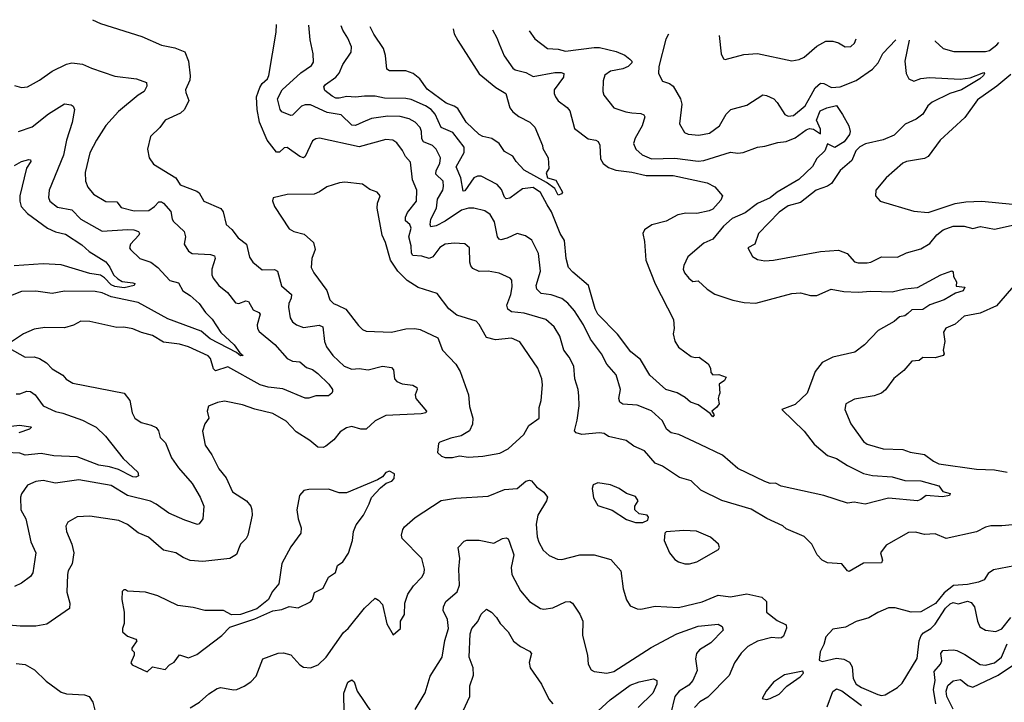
# Model space of a CAD drawing. Extents: x 1552294 to 1694791, y 811929 to 917222.
# Tile 293 of 643: x 1588915 to 1594399, y 913013 to 916815. Entities that reach past the tile are written whole.
import ezdxf

# ---------------------------------------------------------------- set-up
doc = ezdxf.new("R2010")
doc.units = 0

msp = doc.modelspace()

# ---------------------------------------------------------------- linework, layer by layer
at = {"layer": '0CON10XD'}
for points in [[(1589319.6, 916815.2), (1589365, 916794.2), (1589595, 916722.5), (1589705, 916672.9), (1589778, 916658), (1589835.5, 916635.5), (1589854.4, 916585), (1589863.4, 916503.4), (1589862, 916478), (1589838.6, 916425), (1589839.4, 916409.4), (1589856, 916365), (1589832, 916315), (1589810, 916295), (1589724.5, 916255.5), (1589695.5, 916214.5), (1589644.2, 916165), (1589626, 916095), (1589636.2, 916045), (1589660.6, 916010.6), (1589783.7, 915933.7), (1589808, 915895), (1589901.1, 915861.1), (1589915, 915851.2), (1589940, 915805), (1590035, 915764.3), (1590047.8, 915745), (1590065.7, 915675), (1590096.7, 915646.7), (1590130.9, 915600.9), (1590177.5, 915565), (1590195, 915493.3), (1590212.9, 915465), (1590265, 915422.2), (1590333.5, 915423.5), (1590351.4, 915415), (1590373.4, 915333.4), (1590427.9, 915285), (1590427.1, 915265), (1590414.7, 915235.3), (1590411.5, 915215), (1590421.1, 915155), (1590435, 915132.5), (1590456, 915115), (1590495, 915100.9), (1590583.1, 915113.1), (1590603.3, 915105), (1590613.5, 915023.5), (1590623.5, 914993.5), (1590659.4, 914945), (1590721.9, 914885), (1590765, 914869.6), (1590805, 914872.5), (1590855, 914864.5), (1590935, 914885.6), (1590985, 914878.6), (1590996.7, 914865), (1591002.2, 914815), (1591015, 914799.4), (1591045, 914787.3), (1591105, 914780), (1591126.4, 914766.4), (1591128.1, 914755), (1591117.5, 914725), (1591120.5, 914705), (1591181.2, 914635), (1591177.5, 914625), (1591150.5, 914619.5), (1590955, 914611.4), (1590895, 914580.8), (1590845, 914534.4), (1590815, 914535.4), (1590765, 914548.9), (1590735, 914541.9), (1590700.2, 914519.8), (1590664.2, 914475), (1590620.7, 914439.3), (1590605, 914433.1), (1590575, 914434.4), (1590531.7, 914471.7), (1590455, 914520.5), (1590398.5, 914578.5), (1590325, 914621.1), (1590225, 914645.6), (1590155, 914670.6), (1590055, 914690), (1590016.8, 914683.2), (1589967.3, 914662.7), (1589959.2, 914635), (1589967.5, 914595), (1589946.7, 914565), (1589933.5, 914523.5), (1589948.1, 914445), (1589985, 914392), (1590024, 914314), (1590065, 914264.2), (1590100, 914185), (1590178.8, 914135), (1590202, 914105), (1590207.5, 914085), (1590210, 914055), (1590185.7, 913944.3), (1590176.2, 913925), (1590145, 913893.3), (1590137.1, 913875)], [(1594505, 914007.8), (1594386.3, 913996.3), (1594325, 913997.1), (1594295, 913989.2), (1594245, 913962.5), (1594076.1, 913926.1), (1594015, 913951.9), (1593955, 913947.5), (1593905, 913960.9), (1593865, 913960), (1593741.8, 913888.2), (1593710, 913845), (1593720, 913805), (1593715, 913790), (1593615, 913788.9), (1593535, 913742), (1593525, 913746.2), (1593494.3, 913784.3), (1593415, 913790.8), (1593385, 913805.8), (1593357.1, 913835), (1593326.7, 913893.3), (1593285, 913936.7), (1593185, 913980), (1593165, 913996), (1593076.9, 914036.9), (1592989.5, 914089.5), (1592825, 914137.3), (1592709.2, 914195), (1592655, 914247.1), (1592590, 914265), (1592495, 914328.9), (1592455, 914345.5), (1592395, 914414.4), (1592335, 914440), (1592292.3, 914472.3), (1592194.1, 914494.1), (1592169.7, 914509.7), (1592145, 914514.5), (1592045.5, 914505.5), (1592013.6, 914513.6), (1592005.8, 914525.8), (1592020.5, 914585), (1592030.5, 914665), (1592029.5, 914719.5), (1592025.6, 914755), (1592007.8, 914815), (1592001.1, 914885), (1591975.9, 914935.9), (1591945.3, 914975.3), (1591923.5, 915053.5), (1591891.2, 915105), (1591845, 915145.4), (1591725, 915181.3), (1591655, 915188.4), (1591633.8, 915203.8), (1591629.1, 915225), (1591650.3, 915285), (1591657.9, 915327.9), (1591655.6, 915365), (1591646.4, 915376.4), (1591585, 915404.3), (1591525, 915414.5), (1591475, 915413.2), (1591439.4, 915429.4), (1591426.9, 915445), (1591421.5, 915465), (1591420, 915545), (1591395, 915567.5), (1591335, 915570.8), (1591285, 915565.7), (1591255, 915546.9), (1591215.2, 915494.8), (1591195, 915485.3), (1591155, 915498.9), (1591105, 915502.1), (1591096.8, 915515), (1591095.3, 915555), (1591082.7, 915605), (1591095.3, 915655), (1591087.8, 915675), (1591064.3, 915694.3), (1591063.2, 915715), (1591075, 915741.5), (1591125.3, 915805), (1591127.5, 915865), (1591102.4, 915922.4), (1591091.2, 916021.2), (1591063.1, 916053.1), (1591047.5, 916087.5), (1591015, 916130), (1590993.7, 916143.7), (1590955, 916148.2), (1590805, 916107.2), (1590585, 916155.5), (1590565, 916152.5), (1590545, 916140), (1590505, 916054), (1590495, 916046.7), (1590475, 916053.9), (1590405, 916103.8), (1590388.7, 916101.3), (1590361.7, 916078.3), (1590345, 916078.2), (1590293.8, 916145), (1590251.1, 916245), (1590238.4, 916315), (1590234.2, 916385), (1590251.5, 916438.5), (1590265, 916460), (1590294.2, 916485), (1590301.9, 916505), (1590343.3, 916745), (1590345.2, 916789.4)], [(1591752.5, 916753.8), (1591785, 916709.2), (1591855, 916654.5), (1591915, 916650.4), (1591955, 916639.6), (1592115, 916660.9), (1592145, 916659.8), (1592238.1, 916638.1), (1592285, 916617.3), (1592314.2, 916595), (1592324.2, 916585), (1592324.3, 916575), (1592304.3, 916555), (1592275, 916541.3), (1592205, 916528.4), (1592174.1, 916505.9), (1592164.4, 916475), (1592163.3, 916415), (1592169.4, 916395), (1592223.8, 916325), (1592291.4, 916301.4), (1592323.7, 916296.3), (1592375, 916291.9), (1592391.2, 916285), (1592397.1, 916275), (1592382.9, 916225), (1592342.9, 916155), (1592333.8, 916125), (1592346.9, 916095), (1592382.2, 916062.2), (1592435, 916040.7), (1592565, 916044.3), (1592695, 916027.6), (1592725, 916031), (1592875, 916076.6), (1592915, 916071.8), (1592944.7, 916075.3), (1593025, 916105.4), (1593065, 916110.4), (1593138.1, 916131.9), (1593185, 916136.8), (1593235, 916157.3), (1593295, 916202.3), (1593315, 916210), (1593337.1, 916205), (1593375, 916180), (1593374.6, 916205), (1593352.6, 916255), (1593373, 916307), (1593410.9, 916325), (1593465, 916337.3), (1593498, 916288), (1593533.3, 916225), (1593541.7, 916191.7), (1593536.9, 916175), (1593507.3, 916135), (1593455, 916103.6), (1593415, 916123.1), (1593399.2, 916085), (1593355, 916042.2), (1593331.6, 915998.4), (1593254.5, 915925), (1593135, 915854.6), (1593095, 915823.1), (1593025, 915791.4), (1592955, 915738.9), (1592882.9, 915707.1), (1592835.3, 915664.7), (1592776.5, 915593.5), (1592725, 915571.4), (1592635.8, 915495), (1592614.3, 915445.7), (1592611.4, 915425), (1592618.1, 915405), (1592641.4, 915375), (1592665, 915356.7), (1592695, 915360), (1592743.8, 915313.8), (1592787.3, 915287.3), (1592887.8, 915252.2), (1592949.4, 915239.4), (1593015, 915236.4), (1593215, 915291.1), (1593265, 915293.1), (1593318.9, 915278.9), (1593355, 915280), (1593435, 915314.5), (1593505, 915301.5), (1593585, 915296.9), (1593655, 915302.3), (1593775, 915298.9), (1593845, 915315.6), (1593916.4, 915323.6), (1594046.7, 915395), (1594106.7, 915416.7), (1594115, 915410), (1594116.7, 915385), (1594132.5, 915355), (1594131.7, 915331.7), (1594180, 915325), (1594170.6, 915305), (1594127.9, 915292.1), (1594065, 915254.2), (1593985, 915226.5), (1593945, 915201.5), (1593885, 915199.6), (1593861.7, 915178.3), (1593845, 915166.7), (1593815, 915160), (1593786, 915135), (1593696, 915085), (1593621.2, 915005), (1593566.4, 914963.6), (1593445, 914935.6), (1593385, 914905.4), (1593345.3, 914855), (1593300.8, 914735), (1593235, 914672.5), (1593160, 914645), (1593285, 914523.3), (1593340.2, 914450.2), (1593415, 914388.6), (1593465, 914371.2), (1593525, 914331.8), (1593615, 914287.7), (1593665, 914276), (1593775, 914268.6), (1593845, 914248.4), (1593935, 914246.5), (1594035, 914218.8), (1594057.7, 914187.7), (1594097.1, 914177.1), (1594095, 914164.3), (1594055, 914157.1), (1593965, 914165.6), (1593935, 914142.5), (1593915, 914135.8), (1593755, 914150), (1593625, 914116.4), (1593562.7, 914127.3), (1593525, 914122.5), (1593394, 914166), (1593157, 914217), (1593125, 914233.8), (1593095, 914232.9), (1593065, 914243.3), (1592915, 914315.6), (1592829.4, 914389.4), (1592705, 914448.8), (1592585.8, 914505.8), (1592544.3, 914514.3), (1592517.1, 914535), (1592495, 914580.6), (1592435, 914636.9), (1592355, 914669.1), (1592275, 914674.5), (1592257.5, 914685), (1592251.4, 914705), (1592261.5, 914755), (1592238, 914838), (1592185, 914895.8), (1592156.4, 914955), (1592095, 915036.2), (1592055.3, 915115), (1592005, 915193.3), (1591967.3, 915237.3), (1591935, 915262.7), (1591875, 915283.3), (1591819.6, 915289.6), (1591794.7, 915314.7), (1591792.3, 915335), (1591815.3, 915415), (1591803.8, 915513.8), (1591766.9, 915586.9), (1591732.1, 915612.1), (1591685, 915624.4), (1591630.9, 915599.1), (1591595, 915590), (1591585, 915592.9), (1591576.2, 915606.2), (1591559.3, 915689.3), (1591535, 915731.1), (1591505, 915750.4), (1591445, 915765.3), (1591415, 915765.3), (1591375, 915753.7), (1591285, 915692.6), (1591235, 915666.4), (1591205, 915661.4), (1591200.4, 915675), (1591205.3, 915704.7), (1591236.5, 915765), (1591242.2, 915815), (1591270.9, 915865), (1591275.3, 915885.3), (1591273.1, 915915), (1591233.7, 915955), (1591234.8, 915975), (1591254.7, 916015), (1591259.1, 916045), (1591234.2, 916094.2), (1591214.7, 916114.7), (1591164.5, 916135), (1591155, 916151.2), (1591153.2, 916193.2), (1591145.2, 916215.2), (1591118.5, 916245), (1591085, 916263.5), (1591035, 916276.8), (1590965, 916277.9), (1590875, 916264.1), (1590826.7, 916245), (1590785, 916226.4), (1590765, 916228.4), (1590705, 916284.7), (1590627.9, 916297.9), (1590535, 916341.2), (1590505, 916340.8), (1590485, 916332.8), (1590435, 916284.3), (1590425, 916282), (1590375, 916302.9), (1590365, 916315.8), (1590350.8, 916375), (1590377.5, 916425), (1590481.5, 916518.5), (1590539.5, 916560.5), (1590551.7, 916578.3), (1590550, 916625), (1590533.1, 916703.1), (1590524.8, 916784.8)], [(1591547.9, 916759), (1591572.3, 916715), (1591585, 916680), (1591614.1, 916614.1), (1591661.9, 916545), (1591675.3, 916535.3), (1591735, 916520.3), (1591775, 916499.1), (1591895, 916520.5), (1591931.5, 916521.5), (1591945.4, 916515.4), (1591943.3, 916495), (1591892.2, 916425), (1591891.4, 916405), (1591900, 916385), (1591913.7, 916363.7), (1591965, 916325.8), (1591978.3, 916308.3), (1592005, 916208.6), (1592081.7, 916151.7), (1592124.4, 916144.4), (1592136.4, 916136.4), (1592146.4, 916116.4), (1592149.4, 916039.4), (1592165.2, 916015.2), (1592195, 915991.6), (1592235, 915976.9), (1592325, 915965.2), (1592405, 915947.1), (1592555, 915948), (1592743.9, 915906.1), (1592787.5, 915885), (1592829.5, 915835), (1592820.7, 915809.3), (1592775, 915760.5), (1592755, 915750.5), (1592686.7, 915735), (1592625, 915737.5), (1592581.7, 915728.3), (1592515, 915692.9), (1592436.6, 915673.4), (1592394.3, 915645.7), (1592386, 915624), (1592395, 915580), (1592402.5, 915475), (1592454.6, 915344.6), (1592556, 915145), (1592560, 915095), (1592554.2, 915065), (1592564.4, 915024.4), (1592585, 914991.2), (1592655, 914940), (1592677, 914933), (1592700, 914935), (1592749.3, 914899.3), (1592762.5, 914875), (1592765, 914850), (1592775, 914837.5), (1592808.3, 914838.3), (1592850, 914825), (1592840.8, 914805), (1592811.9, 914785), (1592814, 914735), (1592809.4, 914720.6), (1592805.8, 914705), (1592811.2, 914675), (1592796.7, 914655), (1592770, 914635), (1592782.5, 914615), (1592775, 914603.8), (1592761.7, 914621.7), (1592695, 914670), (1592651.4, 914685), (1592621.6, 914711.6), (1592576.6, 914736.6), (1592513.3, 914755), (1592424.3, 914835), (1592372.4, 914922.4), (1592318.2, 914965), (1592245, 915063.9), (1592135, 915174.4), (1592120, 915205), (1592083.8, 915335), (1591995, 915408.5), (1591972.2, 915435), (1591958.2, 915485), (1591948.6, 915585), (1591924.9, 915624.9), (1591876.5, 915745), (1591853.4, 915785), (1591815, 915852.9), (1591775, 915880.8), (1591715, 915873.6), (1591645, 915820.4), (1591625, 915818.2), (1591615, 915827.5), (1591599.4, 915869.4), (1591575, 915896.9), (1591485, 915944.4), (1591465, 915943.6), (1591445, 915934.5), (1591395, 915862.2), (1591385, 915860), (1591372.6, 915935), (1591345.9, 915995), (1591390, 916075), (1591389.7, 916105), (1591327.8, 916187.8), (1591262.7, 916215), (1591229.9, 916289.9), (1591206.1, 916315), (1591175, 916335.3), (1591095, 916370), (1591065.8, 916375.8), (1590947.3, 916377.3), (1590895, 916388.7), (1590835, 916390), (1590785, 916383.2), (1590736.6, 916386.6), (1590695, 916378.4), (1590675, 916378.8), (1590655, 916388.5), (1590615, 916420.8), (1590608.8, 916441.2), (1590618.6, 916455), (1590675.2, 916494.8), (1590695, 916516.7), (1590715.4, 916565), (1590761.9, 916635), (1590763.1, 916665), (1590743, 916713), (1590715, 916756), (1590706, 916780.2)], [(1591328.9, 916764.5), (1591335, 916736.2), (1591355, 916699.2), (1591475, 916513.1), (1591567.6, 916437.6), (1591622.5, 916405), (1591644.2, 916325), (1591661.3, 916301.3), (1591695, 916276), (1591756.7, 916245), (1591785, 916216.2), (1591827.5, 916115), (1591828.3, 916098.3), (1591858.8, 916045), (1591863, 915987), (1591847, 915963), (1591854.5, 915935), (1591900.8, 915920.8), (1591938.1, 915855), (1591934, 915845), (1591915, 915838.6), (1591894.8, 915874.8), (1591848.9, 915908.9), (1591725, 915977.4), (1591680, 916025), (1591661.1, 916055), (1591615, 916081.4), (1591586, 916126), (1591545, 916153.2), (1591495, 916164.6), (1591475, 916175.4), (1591402.4, 916245), (1591355, 916320), (1591335, 916333.4), (1591289.5, 916349.5), (1591185, 916428.3), (1591143.3, 916485), (1591106.7, 916515), (1591065, 916530), (1590975, 916530.9), (1590959.7, 916539.7), (1590953.1, 916615), (1590941.5, 916655), (1590887.5, 916735), (1590866.8, 916776.2)], [(1592528.6, 916734.3), (1592514, 916706), (1592474.1, 916555), (1592472.7, 916515), (1592495, 916472), (1592535, 916459.1), (1592555.7, 916445), (1592595.3, 916375.3), (1592602.5, 916345), (1592590.8, 916235), (1592617.5, 916187.5), (1592638.3, 916178.3), (1592697.3, 916172.7), (1592756.8, 916183.2), (1592812, 916225), (1592850.3, 916289.7), (1592875.5, 916314.5), (1592965, 916339.4), (1593055, 916396.2), (1593075, 916393.8), (1593115, 916373.8), (1593135, 916354), (1593176.4, 916286.4), (1593195, 916278.1), (1593225, 916282.5), (1593290.4, 916335), (1593324, 916394), (1593345.6, 916435), (1593375, 916461.4), (1593395, 916459.4), (1593437.3, 916437.3), (1593485, 916440.8), (1593574.3, 916475.7), (1593665, 916540), (1593696.9, 916575), (1593723.6, 916626.4), (1593795.9, 916702.6)], [(1592810.7, 916727.1), (1592822.9, 916625), (1592835, 916596.7), (1592845, 916594.2), (1592947.9, 916622.1), (1593025, 916627.1), (1593215, 916586.9), (1593256.2, 916593.8), (1593285, 916606.5), (1593355, 916667.5), (1593405, 916695.7), (1593445, 916695.8), (1593475, 916687.1), (1593512.5, 916665), (1593545, 916665.8), (1593565, 916683.8), (1593574.9, 916708.1)], [(1593869.1, 916700.8), (1593846, 916585), (1593852.2, 916515), (1593867.5, 916485), (1593895, 916472.1), (1593935, 916487.8), (1593982.5, 916492.5), (1594153.3, 916483.3), (1594208.3, 916491.8), (1594285, 916520.8), (1594289.4, 916515), (1594283.5, 916505), (1594262.9, 916485), (1594161.4, 916425), (1594095.5, 916404.5), (1593996.7, 916355), (1593973.5, 916335), (1593945, 916288.6), (1593908.5, 916261.5), (1593847.4, 916232.6), (1593785, 916171.2), (1593725, 916146), (1593627.1, 916122.9), (1593595, 916106.7), (1593573.1, 916085), (1593549.2, 916030.8), (1593484.2, 915975.8), (1593436.7, 915903.3), (1593415, 915888.2), (1593350.6, 915865), (1593265, 915797.9), (1593195, 915779.1), (1593145, 915744), (1593030, 915625), (1593008.9, 915565), (1592970.8, 915545), (1592995.9, 915495.9), (1593025, 915478.8), (1593065, 915472.9), (1593113.3, 915476.7), (1593375, 915524.5), (1593475, 915530.9), (1593523.8, 915513.8), (1593565, 915467.5), (1593585, 915461.4), (1593635, 915460.5), (1593655.4, 915464.6), (1593715, 915494.5), (1593805, 915492.9), (1593855, 915516.5), (1593935, 915538.5), (1593985, 915568.2), (1594023.8, 915616.2), (1594059.5, 915645), (1594115, 915664.7), (1594175, 915664.6), (1594225, 915651.5), (1594266.6, 915663.4), (1594345, 915648.9), (1594455, 915672.8)], [(1594014.2, 916697.2), (1594015, 916695.8), (1594058.8, 916655), (1594118.7, 916638.7), (1594295, 916638.8), (1594316.5, 916643.5), (1594358.2, 916675), (1594368.4, 916688.4)], [(1588885, 916448), (1588925, 916438), (1588958.3, 916441.7), (1589025, 916477.5), (1589095, 916527.8), (1589175, 916566.9), (1589205, 916575.5), (1589265, 916567.5), (1589315, 916544.5), (1589445, 916501.2), (1589565, 916486.2), (1589621.2, 916465), (1589622.9, 916445), (1589607.5, 916415), (1589575, 916394.6), (1589465, 916303.3), (1589394, 916226), (1589341.8, 916145), (1589305.9, 916074.1), (1589279.5, 915965), (1589281.1, 915915), (1589295, 915882), (1589325, 915844.3), (1589395, 915803.1), (1589455, 915800.8), (1589480, 915770), (1589551.5, 915751.5), (1589633.2, 915753.2), (1589665, 915773.9), (1589688.9, 915801.1), (1589705, 915801.2), (1589715, 915793.8), (1589756.8, 915746.8), (1589763.5, 915705), (1589771.7, 915691.7), (1589830.8, 915635), (1589838, 915605), (1589830.6, 915565), (1589855, 915526), (1589875, 915513.5), (1589978.3, 915508.3), (1589999.8, 915499.8), (1590004.5, 915485), (1589984.3, 915425), (1589985.6, 915395), (1589993.1, 915375), (1590024.6, 915334.6), (1590072.5, 915295), (1590117.7, 915237.7), (1590135, 915234.6), (1590175, 915248.5), (1590188.6, 915245), (1590215, 915198.9), (1590246, 915185), (1590254.3, 915175), (1590237.3, 915115), (1590239.1, 915095), (1590249.3, 915079.3), (1590336.1, 915006.1), (1590405, 914928.5), (1590435, 914912.7), (1590475, 914908.9), (1590512.1, 914877.9), (1590546.2, 914866.2), (1590575.4, 914845), (1590636.9, 914785), (1590656.7, 914755), (1590656.7, 914745), (1590653.3, 914735), (1590635, 914720), (1590565, 914721.1), (1590525, 914706.9), (1590505, 914707.5), (1590380, 914760), (1590297.9, 914767.9), (1590255, 914781.3), (1590075, 914882.5), (1590005, 914859.1), (1589995, 914870), (1589977.6, 914927.6), (1589965, 914943.3), (1589855, 914992.9), (1589805, 915007.3), (1589715, 915018.5), (1589655, 915056.5), (1589592.6, 915072.6), (1589545, 915094.3), (1589495, 915103.1), (1589455, 915100.9), (1589304.5, 915134.5), (1589255, 915135.6), (1589215, 915114.5), (1589165, 915098.9), (1589055, 915100.6), (1588995, 915090.8), (1588936.7, 915065), (1588869.5, 915020.5)], [(1594435, 916510), (1594357.5, 916445), (1594251, 916369), (1594179.5, 916270.5), (1594042.9, 916145), (1593975, 916054.2), (1593955, 916041.9), (1593855, 916026), (1593835, 916016), (1593741.2, 915935), (1593684.2, 915865), (1593681.2, 915835), (1593707.5, 915805), (1593895, 915748.8), (1593975, 915741.5), (1594125, 915790.7), (1594185, 915800.4), (1594275, 915804.6), (1594445, 915787.1)], [(1588907.4, 916192.6), (1588985, 916218.8), (1589075, 916291.1), (1589165, 916346), (1589200.7, 916340.7), (1589213.3, 916333.3), (1589220, 916315), (1589207.6, 916242.4), (1589176, 916144), (1589159.2, 916060.8), (1589078.5, 915865), (1589074.5, 915825), (1589082.9, 915805), (1589125, 915770.5), (1589205, 915755.4), (1589254.8, 915704.8), (1589375, 915638.2), (1589515, 915647.6), (1589550, 915645), (1589575.8, 915635), (1589581.9, 915625), (1589578.9, 915615), (1589532.5, 915565), (1589527.1, 915545), (1589532, 915535), (1589584.6, 915484.6), (1589645, 915464.5), (1589684.7, 915434.7), (1589751.8, 915361.8), (1589799.8, 915349.8), (1589824.4, 915305), (1589865, 915278.5), (1589915, 915234.4), (1589948.9, 915185), (1589986.8, 915146.8), (1590035, 915072.9), (1590110, 915005), (1590140.3, 914960.3), (1590158.8, 914945), (1590145, 914942.2), (1590121.9, 914961.9), (1589975, 915038.1), (1589925, 915080.5), (1589739.6, 915149.6), (1589575, 915240), (1589425, 915271), (1589375, 915293.4), (1589335, 915301.8), (1589165, 915302.5), (1589095, 915289.5), (1589003.9, 915303.9), (1588925, 915301.8), (1588835, 915265.5)], [(1588885, 916003.1), (1588925, 916026.2), (1588966.4, 916036.4), (1588974.1, 916034.1), (1588976.7, 916025), (1588951.8, 915988.2), (1588916.1, 915835), (1588914.7, 915804.7), (1588923.6, 915775), (1588957.9, 915735), (1589069.1, 915655), (1589115, 915633.9), (1589170.1, 915620.1), (1589260.4, 915560.4), (1589300.8, 915525), (1589395, 915466.9), (1589417.6, 915437.6), (1589437.7, 915395), (1589461.4, 915371.4), (1589485, 915357.7), (1589545, 915350.5), (1589556, 915345), (1589552, 915335), (1589497.3, 915322.7), (1589445, 915329.3), (1589425, 915337.8), (1589387.9, 915377.9), (1589365, 915391.9), (1589305, 915400.8), (1589145, 915450.4), (1589045, 915455.9), (1588883.5, 915443.5)], [(1591325, 914376.2), (1591365, 914386.7), (1591415, 914378), (1591495, 914384.4), (1591588.6, 914401.4), (1591635.8, 914424.2), (1591723.8, 914505), (1591750, 914555), (1591807.5, 914595), (1591807.5, 914655), (1591818.9, 914695), (1591827.6, 914782.4), (1591822.5, 914815), (1591801.1, 914875), (1591701.2, 915021.2), (1591655, 915041.8), (1591565, 915031.8), (1591515.5, 915045.5), (1591475, 915116.7), (1591456.8, 915136.8), (1591349.1, 915169.1), (1591305, 915204.2), (1591240.3, 915290.3), (1591135, 915323.5), (1591072.3, 915362.3), (1591020.5, 915415), (1590981.1, 915475), (1590952.1, 915575), (1590933.3, 915615), (1590906.2, 915765), (1590907.5, 915792.5), (1590922, 915835), (1590906.2, 915855), (1590865, 915869.2), (1590825, 915900), (1590725, 915910), (1590695.8, 915905.8), (1590625.7, 915884.3), (1590584.2, 915855.8), (1590555, 915844.2), (1590405, 915842), (1590327, 915823), (1590323, 915807), (1590334, 915775), (1590415, 915651.2), (1590442.5, 915635), (1590500, 915620), (1590551.9, 915575), (1590560.6, 915535), (1590541.5, 915485), (1590538.6, 915435), (1590552.9, 915405), (1590626.4, 915306.4), (1590641.4, 915255), (1590662, 915235), (1590684.7, 915224.7), (1590732.1, 915202.1), (1590801.2, 915111.2), (1590825, 915089.4), (1590845, 915080.5), (1590985, 915074.4), (1591065, 915092.9), (1591115, 915095.7), (1591145, 915090), (1591243.9, 915043.9), (1591270, 914975), (1591345, 914896.2), (1591369.2, 914855), (1591414.4, 914725), (1591420.7, 914660.7), (1591439.2, 914595), (1591437, 914563), (1591420, 914525), (1591373, 914497), (1591315.5, 914484.5), (1591255, 914462.5), (1591247.5, 914455), (1591242.5, 914405), (1591263.9, 914383.9), (1591285, 914376.2), (1591325, 914376.2)], [(1594464.4, 915345), (1594355, 915222.2), (1594265, 915181.2), (1594175, 915163.3), (1594125, 915120), (1594073.4, 915096.6), (1594061.2, 915075), (1594067.6, 915022.4), (1594059.2, 914975), (1594064, 914955), (1594058.8, 914945), (1594015, 914932.2), (1593945, 914933.3), (1593925, 914917.5), (1593885, 914913.8), (1593839.1, 914860.9), (1593783.9, 914816.1), (1593737, 914753), (1593716, 914735), (1593675, 914720.6), (1593565, 914701.2), (1593517.5, 914675), (1593511.2, 914645), (1593544, 914565), (1593615, 914466), (1593635, 914451.4), (1593724.5, 914424.5), (1593835, 914421.9), (1593875, 914407.1), (1593955, 914393.1), (1594005, 914356.3), (1594035, 914342), (1594245, 914310.9), (1594345, 914308.9), (1594415.9, 914295.9)], [(1588856.7, 914985), (1588945, 914936), (1588995, 914937.8), (1589025, 914928.9), (1589064.1, 914904.1), (1589095, 914870.6), (1589155, 914835.7), (1589173.6, 914813.6), (1589210.9, 914790.9), (1589495.9, 914735.9), (1589527.5, 914695), (1589540.5, 914625), (1589556, 914596), (1589591.4, 914571.4), (1589647.5, 914557.5), (1589675, 914543.8), (1589688.6, 914525), (1589697.9, 914487.9), (1589727.6, 914457.6), (1589760.4, 914375), (1589798.9, 914318.9), (1589875, 914232.9), (1589920.4, 914155), (1589940.4, 914105), (1589934.5, 914035.5), (1589915, 914007.5), (1589905, 914004.3), (1589835, 914027.1), (1589745, 914066.2), (1589675, 914117.5), (1589643.1, 914133.1), (1589515, 914164.7), (1589425, 914221.1), (1589245, 914251.5), (1589115, 914234.5), (1589045, 914249.4), (1589005, 914242.5), (1588957.7, 914222.3), (1588925.6, 914174.4), (1588919.2, 914155), (1588920.6, 914085), (1588949.2, 914035), (1588977, 913907), (1589004.4, 913845), (1588988.1, 913735), (1588975, 913714), (1588925, 913676), (1588885, 913659.2)], [(1588895, 914730.5), (1588915, 914731.5), (1588955, 914746.7), (1588975, 914744.4), (1589000.6, 914725), (1589045.8, 914665), (1589115, 914632.9), (1589155, 914624.6), (1589265, 914584.6), (1589307.1, 914562.9), (1589341.4, 914545), (1589392.9, 914495), (1589491.7, 914371.7), (1589573.5, 914295), (1589576.7, 914275), (1589562.2, 914267.8), (1589545, 914269.3), (1589465, 914309.8), (1589415, 914325.2), (1589355, 914333.3), (1589235, 914380.9), (1589105, 914385.3), (1589035, 914398.8), (1588945, 914390), (1588915, 914401.1), (1588835, 914405.4)], [(1588865, 914551.8), (1588915, 914556.6), (1588975, 914547.1), (1588980, 914545), (1588968.8, 914535), (1588910, 914515)], [(1589625, 913183.3), (1589655, 913210), (1589725, 913196), (1589748.6, 913221.4), (1589775, 913236.7), (1589805, 913278), (1589855, 913261.2), (1589901.2, 913278.8), (1590040, 913385), (1590085, 913432.5), (1590225, 913477.3), (1590325, 913522), (1590375, 913529.4), (1590415, 913546.2), (1590465, 913540), (1590535, 913572), (1590546, 913585), (1590556.2, 913625), (1590605, 913648.8), (1590635, 913711.2), (1590673.1, 913736.9), (1590685, 913775.8), (1590714.4, 913795.6), (1590745.6, 913844.4), (1590768, 913915), (1590774, 913965), (1590788.3, 914001.7), (1590830, 914055), (1590861.7, 914118.3), (1590875, 914153.3), (1590925, 914207.5), (1590956.4, 914233.6), (1590987.5, 914245), (1591000.7, 914259.3), (1591002.5, 914285), (1590975, 914300), (1590955, 914292.5), (1590935, 914270), (1590907, 914253), (1590735, 914179.2), (1590695, 914179.2), (1590635, 914200.8), (1590525, 914198.6), (1590497.3, 914192.7), (1590472.5, 914165), (1590459.4, 914085), (1590466.5, 914035), (1590483.1, 913985), (1590480.6, 913955), (1590425, 913880), (1590375, 913786.2), (1590357.7, 913672.3), (1590321.2, 913628.8), (1590300, 913585), (1590236.4, 913533.6), (1590145, 913502), (1590095, 913500), (1590050, 913525), (1589946.1, 913523.9), (1589880.7, 913540.7), (1589795, 913552), (1589685, 913605.8), (1589615, 913626.2), (1589515, 913632.5), (1589505, 913640), (1589495, 913640), (1589485, 913630), (1589484, 913585), (1589497.5, 913515), (1589497.3, 913452.7), (1589486.7, 913425), (1589486.7, 913405), (1589515, 913382), (1589562.5, 913365), (1589566.7, 913355), (1589540, 913315), (1589540, 913305), (1589551.7, 913291.7), (1589552.5, 913275), (1589533, 913233), (1589541.7, 913221.7), (1589625, 913183.3)], [(1589865, 912981.9), (1589916, 913014), (1589969.1, 913060.9), (1590015, 913091.1), (1590035, 913096.7), (1590105, 913081.9), (1590125, 913084.4), (1590165, 913102.9), (1590202, 913128), (1590231.4, 913158.6), (1590270, 913255), (1590355, 913287.3), (1590385, 913288.9), (1590425, 913278.1), (1590475, 913221.9), (1590495, 913209.4), (1590535, 913205.7), (1590577.6, 913222.4), (1590621.4, 913265), (1590718.2, 913401.8), (1590743.8, 913425), (1590835, 913538), (1590895, 913592.5), (1590913, 913583), (1590935, 913557.5), (1590959.5, 913449.5), (1590995, 913390), (1591036, 913425), (1591036.2, 913465), (1591057.7, 913502.3), (1591060.6, 913565), (1591077.1, 913615), (1591108.7, 913661.3), (1591155, 913710), (1591167.5, 913735), (1591169.2, 913755), (1591154.2, 913815), (1591045.7, 913925), (1591041.9, 913945), (1591049.4, 913975), (1591058.6, 913991.4), (1591118.1, 914041.9), (1591262.6, 914137.4), (1591345, 914150), (1591525, 914160.6), (1591615, 914197.9), (1591685, 914203.8), (1591735, 914244.6), (1591755, 914250.4), (1591765, 914246.5), (1591793.2, 914213.2), (1591834.6, 914184.6), (1591854.4, 914155), (1591850, 914135), (1591801.8, 914055), (1591792.5, 914005), (1591797.1, 913935), (1591805.7, 913905), (1591830.6, 913860.6), (1591865, 913830.8), (1591910.3, 913810.3), (1591935, 913809.2), (1592035, 913835.5), (1592115, 913835.6), (1592208.5, 913808.5), (1592264.2, 913745), (1592275.8, 913645), (1592294.4, 913584.4), (1592315, 913551.2), (1592354.1, 913534.1), (1592375, 913532.5), (1592455, 913548.1), (1592585, 913541.1), (1592716.5, 913573.5), (1592805, 913610), (1592875, 913600), (1592965, 913617.6), (1593048.1, 913598.1), (1593074.3, 913575), (1593074.6, 913514.6), (1593135, 913468.5), (1593184.5, 913444.5), (1593185.6, 913425.6), (1593168.7, 913381.3), (1593158.3, 913371.7), (1593139.7, 913369.7), (1593105, 913373.8), (1593025.4, 913354.6), (1592970, 913325), (1592933.8, 913286.2), (1592897.2, 913232.8), (1592866.7, 913163.3), (1592747.4, 913042.6), (1592704.1, 913015.9), (1592672.8, 912985)], [(1592385, 914014), (1592413, 914027), (1592416.7, 914045), (1592410, 914055), (1592365, 914062.2), (1592340.5, 914085), (1592341.5, 914105), (1592360, 914135), (1592345, 914160), (1592295, 914175.6), (1592254, 914205), (1592205, 914225.4), (1592134.3, 914235.7), (1592110, 914225), (1592103.3, 914205), (1592111.7, 914151.7), (1592135, 914110), (1592214.3, 914084.3), (1592295, 914030.8), (1592344.5, 914014.5), (1592385, 914014)], [(1590137.1, 913875), (1590122.8, 913837.2), (1590085.6, 913814.4), (1589935, 913797.1), (1589865, 913802.5), (1589825, 913819.4), (1589785, 913845.5), (1589715, 913861.1), (1589632.4, 913932.4), (1589575, 913958.1), (1589515, 914004.4), (1589466.2, 914025), (1589305, 914050.6), (1589235, 914045.8), (1589182.5, 914017.5), (1589171.4, 913995), (1589175.8, 913965), (1589205, 913893.3), (1589216.7, 913845), (1589206.5, 913785), (1589184.4, 913745), (1589181.1, 913725), (1589176.8, 913626.8), (1589194.4, 913565), (1589192, 913535), (1589065, 913449.2), (1589005, 913437.5), (1588918.2, 913438.2), (1588855, 913443.5)], [(1592645, 913784.2), (1592687.5, 913795), (1592807.5, 913865), (1592812.5, 913875), (1592807.5, 913895), (1592762.3, 913932.3), (1592685, 913965.8), (1592615, 913970.8), (1592515, 913962.5), (1592507.5, 913955), (1592504, 913915), (1592533.8, 913845), (1592565, 913808.8), (1592585, 913796), (1592620, 913785), (1592645, 913784.2)], [(1591116.9, 912973.1), (1591173.6, 913066.4), (1591201.9, 913158.1), (1591267.3, 913265), (1591282.7, 913357.3), (1591303.5, 913425), (1591298.5, 913475), (1591274.2, 913525), (1591275.8, 913545), (1591289.2, 913575), (1591351.1, 913628.9), (1591364.5, 913665), (1591360, 913755), (1591366.8, 913815), (1591358.1, 913875), (1591389.8, 913910.2), (1591405, 913916.9), (1591475, 913915.6), (1591555, 913899.2), (1591605, 913926), (1591625, 913930), (1591635, 913923.8), (1591642.7, 913905), (1591666.5, 913835), (1591652, 913765), (1591656.4, 913725), (1591704.4, 913635), (1591755, 913574.3), (1591815, 913535.8), (1591835, 913531.4), (1591885, 913540), (1591955, 913572.5), (1591980, 913575), (1591993.3, 913565), (1592035.8, 913505), (1592051.4, 913465), (1592050, 913385), (1592077.5, 913275), (1592082, 913225), (1592098.8, 913195), (1592115, 913184), (1592185, 913175.8), (1592225, 913185.6), (1592432.3, 913317.7), (1592574.5, 913395), (1592695, 913436.9), (1592805, 913447.8), (1592828, 913435), (1592833.1, 913415), (1592765.4, 913345), (1592700.6, 913305), (1592684.6, 913285.4), (1592679.5, 913255), (1592689.1, 913190.9), (1592664.5, 913135), (1592641.8, 913108.2), (1592588.5, 913075), (1592564.5, 913045), (1592540, 912945)], [(1594495, 913780.9), (1594339.1, 913750.9), (1594308.8, 913731.2), (1594287.5, 913695), (1594255, 913682.5), (1594195, 913669.2), (1594116.1, 913663.9), (1594065, 913622.5), (1594016.4, 913563.6), (1593935, 913517.5), (1593880, 913515), (1593791.2, 913538.8), (1593755, 913540), (1593695, 913514), (1593645, 913484), (1593575, 913462.5), (1593515, 913432.5), (1593445, 913421.2), (1593405, 913377.5), (1593394, 913335), (1593374, 913295), (1593368.3, 913248.3), (1593385, 913241.2), (1593465, 913258.9), (1593505, 913252.7), (1593536.9, 913236.9), (1593551.3, 913211.3), (1593557.2, 913145), (1593574.8, 913114.8), (1593603.3, 913095), (1593695, 913056.4), (1593715, 913051.8), (1593735, 913055.6), (1593805, 913095.6), (1593830.7, 913119.3), (1593913.2, 913256.8), (1593925.5, 913355), (1593935.4, 913384.6), (1593948.9, 913401.1), (1593990, 913425), (1594015, 913448.8), (1594072.7, 913537.3), (1594097.7, 913562.3), (1594115, 913568.8), (1594145, 913562.2), (1594195, 913577.1), (1594215, 913569.6), (1594233.2, 913545), (1594250.2, 913465), (1594264, 913434), (1594295, 913414.4), (1594351.8, 913408.2), (1594385, 913423.2), (1594435.9, 913485)], [(1591385.6, 912965), (1591421.5, 913045), (1591422.5, 913105), (1591442.1, 913165), (1591440, 913205), (1591417.7, 913265), (1591423.3, 913395), (1591433.6, 913425), (1591466.3, 913463.7), (1591485, 913503.3), (1591515, 913532.5), (1591542.5, 913515), (1591570, 913485), (1591591.7, 913451.7), (1591635.6, 913405), (1591665, 913354.2), (1591705, 913324), (1591755, 913298), (1591765.7, 913285.7), (1591752.9, 913235), (1591757.5, 913205), (1591820.8, 913115), (1591861.7, 913031.7), (1591885, 913004)], [(1594018.4, 913005), (1594004.4, 913085), (1594014.4, 913135), (1594009.1, 913185), (1594044.3, 913225.7), (1594051.6, 913245), (1594049.8, 913259.8), (1594046.1, 913285), (1594057.6, 913302.4), (1594115.7, 913305.7), (1594135, 913302.4), (1594179.8, 913279.8), (1594265, 913223.3), (1594295, 913220.3), (1594345, 913233.2), (1594384.4, 913265), (1594415, 913339.2)], [(1588895, 913230), (1588944.5, 913224.5), (1588996.7, 913195), (1589061.7, 913131.7), (1589145, 913070), (1589175, 913060), (1589275, 913055.6), (1589301.2, 913045), (1589322.5, 913015), (1589337.1, 912955)], [(1594115.4, 912975.4), (1594079.8, 913045), (1594075.5, 913075), (1594085, 913106.1), (1594115, 913132.5), (1594155, 913140), (1594196.3, 913106.3), (1594225, 913098.4), (1594365.5, 913164.5), (1594445, 913217.7)], [(1593075, 913028.8), (1593095, 913034.3), (1593145, 913058.1), (1593187.6, 913102.4), (1593262.5, 913155), (1593280, 913175), (1593276.4, 913186.4), (1593175, 913166), (1593113.6, 913126.4), (1593072, 913075), (1593050, 913035), (1593075, 913028.8)], [(1590722.2, 912955), (1590721.1, 913065), (1590742.2, 913125), (1590765, 913138.6), (1590778, 913128), (1590793.8, 913075), (1590876.3, 912955)], [(1592137.1, 912965), (1592203.4, 913026.6), (1592315, 913108.5), (1592365, 913127.5), (1592445, 913144), (1592463.3, 913135), (1592464.2, 913115), (1592441.2, 913065), (1592359.5, 912985)], [(1593411.8, 912988.2), (1593445, 913074.4), (1593465, 913088.2), (1593495, 913077.5), (1593603.1, 912995)]]:
    msp.add_lwpolyline(points, dxfattribs=at)

doc.saveas('drawing.dxf')
